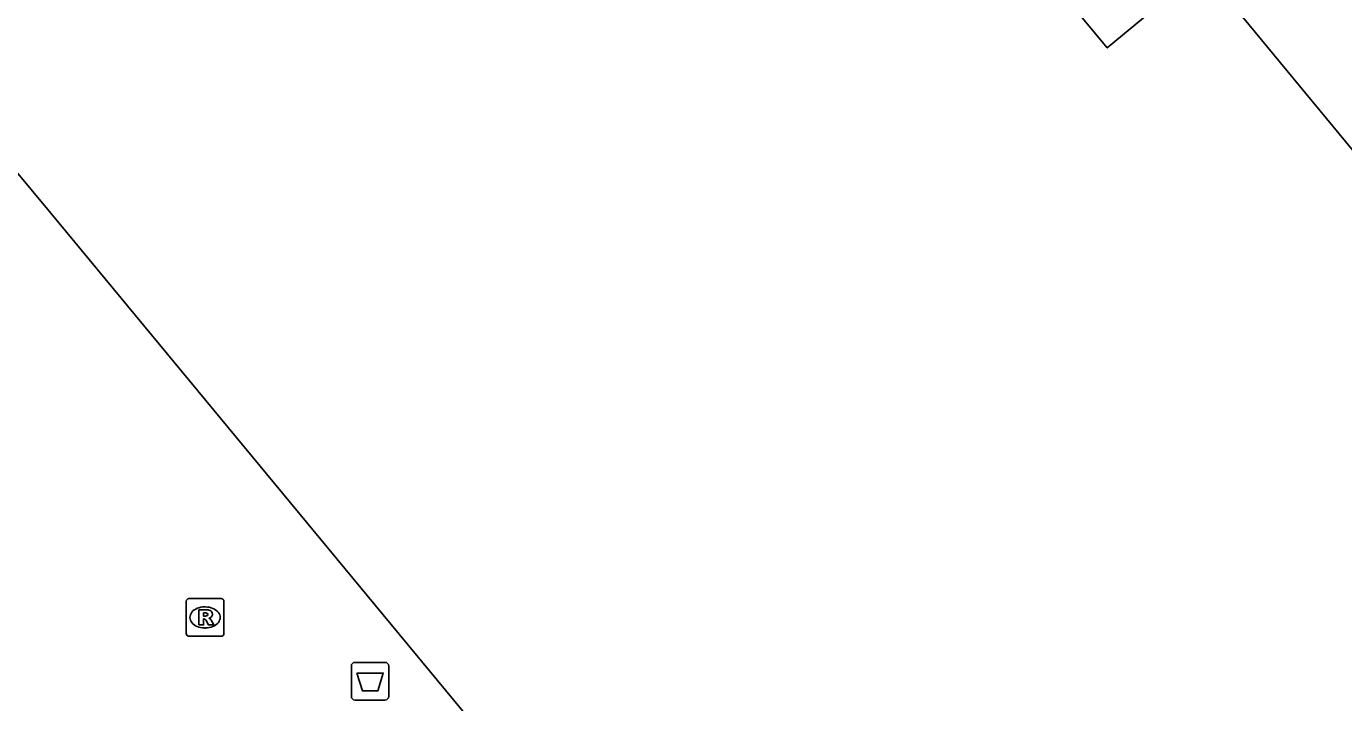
# Model space of a CAD drawing. Extents: x 161087 to 161922, y 382574 to 383873.
# Drawn here: x 161508.87 to 161543.82, y 383487.02 to 383504.96 of the extents above; entities that cross this region are included whole.
import ezdxf

# ---------------------------------------------------------------- set-up
doc = ezdxf.new("R2010")
doc.units = 0
for name, color, linetype in [('IMGEO_Afvalbak', 7, 'Continuous'), ('IMGEO_Pand', 7, 'Continuous'), ('IMGEO_Rioolput', 7, 'Continuous')]:
    doc.layers.add(name, color=color, linetype=linetype)

msp = doc.modelspace()

# ---------------------------------------------------------------- linework, layer by layer
at = {"layer": 'IMGEO_Afvalbak'}
for p, q in [((161517.496, 383487.187), (161517.496, 383487.987)), ((161517.496, 383487.987), (161517.496, 383487.187)), ((161517.596, 383488.087), (161518.386, 383488.087)), ((161518.386, 383488.087), (161517.596, 383488.087)), ((161518.486, 383487.987), (161518.486, 383487.187)), ((161518.486, 383487.187), (161518.486, 383487.987)), ((161518.386, 383487.087), (161517.596, 383487.087)), ((161517.596, 383487.087), (161518.386, 383487.087))]:
    msp.add_line(p, q, dxfattribs=at)
msp.add_lwpolyline([(161517.639, 383487.801), (161518.343, 383487.801), (161518.194, 383487.331), (161517.788, 383487.331), (161517.639, 383487.801)], dxfattribs=at)
for centre, start, end in [((161517.596, 383487.987), 90, 180), ((161517.596, 383487.987), 90, 180), ((161518.386, 383487.987), 0, 90), ((161518.386, 383487.987), 360, 90), ((161517.596, 383487.187), 180, 270), ((161517.596, 383487.187), 180, 270), ((161518.386, 383487.187), 270, 0), ((161518.386, 383487.187), 270, 0)]:
    msp.add_arc(centre, 0.1, start, end, dxfattribs=at)
at = {"layer": 'IMGEO_Pand'}
for points in [[(161544.198, 383501.497), (161540.08, 383506.491), (161537.548, 383504.386), (161520.876, 383524.441), (161516.055, 383520.433), (161509.739, 383528.031), (161512.603, 383529.263)], [(161541.096, 383461.838), (161509.522, 383500), (161500, 383511.461), (161492.675, 383520.278), (161493.397, 383521.584)]]:
    msp.add_lwpolyline(points, dxfattribs=at)
at = {"layer": 'IMGEO_Rioolput'}
for p, q in [((161513.114, 383488.852), (161513.114, 383489.704)), ((161513.189, 383489.778), (161514.041, 383489.778)), ((161514.115, 383489.704), (161514.115, 383488.852)), ((161513.602, 383489.558), (161513.627, 383489.558)), ((161513.625, 383488.998), (161513.6, 383488.998)), ((161514.041, 383488.778), (161513.189, 383488.778))]:
    msp.add_line(p, q, dxfattribs=at)
for points in [[(161513.114, 383488.852), (161513.114, 383489.704)], [(161513.189, 383489.778), (161514.041, 383489.778)], [(161514.115, 383489.704), (161514.115, 383488.852)], [(161513.703, 383489.476), (161513.451, 383489.478), (161513.451, 383489.078)], [(161513.629, 383489.397), (161513.575, 383489.397), (161513.575, 383489.316)], [(161513.575, 383489.316), (161513.627, 383489.316)], [(161513.451, 383489.078), (161513.575, 383489.078), (161513.575, 383489.24), (161513.586, 383489.24)], [(161513.633, 383489.211), (161513.704, 383489.078), (161513.844, 383489.078), (161513.779, 383489.204)], [(161514.041, 383488.778), (161513.189, 383488.778)]]:
    msp.add_lwpolyline(points, dxfattribs=at)
for centre, radius, start, end in [((161513.191, 383489.702), 0.0765, 91.552, 178.448), ((161513.191, 383489.702), 0.0765, 91.552, 178.448), ((161514.039, 383489.702), 0.0765, 1.552, 88.448), ((161514.039, 383489.702), 0.0765, 1.552, 88.448), ((161513.611, 383489.505), 0.19, 274.7715, 282.9687), ((161513.635, 383489.301), 0.0964, 77.0061, 93.1865), ((161513.649, 383489.358), 0.0378, 276.6634, 79.6772), ((161513.702, 383489.366), 0.109, 350.3612, 89.416), ((161513.7, 383489.366), 0.112, 277.5842, 350.9817), ((161513.585, 383489.187), 0.0533, 26.0293, 88.6989), ((161513.684, 383489.151), 0.108, 29.5134, 73.7905), ((161513.191, 383488.854), 0.0765, 181.552, 268.448), ((161513.191, 383488.854), 0.0765, 181.552, 268.448), ((161514.039, 383488.854), 0.0765, 271.552, 358.448), ((161514.039, 383488.854), 0.0765, 271.552, 358.448)]:
    msp.add_arc(centre, radius, start, end, dxfattribs=at)
for centre, major_axis, ratio, start_param, end_param in [((161513.601, 383489.278), (-0.387, 0.002), 0.722429, 4.712389, 7.853982), ((161513.626, 383489.278), (-0.39, 0.002), 0.717154, 1.570796, 4.712389)]:
    msp.add_ellipse(centre, major_axis=major_axis, ratio=ratio, start_param=start_param, end_param=end_param, dxfattribs=at)

doc.saveas('drawing.dxf')
